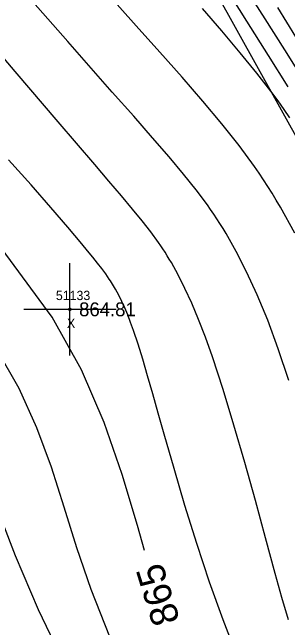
# Model space of a CAD drawing. Extents: x 1378535 to 1380697, y 997729 to 1000024.
# Drawn here: x 1380410.2 to 1380440, y 998055.6 to 998122.1 of the extents above; entities that cross this region are included whole.
import ezdxf

# ---------------------------------------------------------------- set-up
doc = ezdxf.new("R2010")
doc.units = 0
for name, color, linetype in [('RD_DTM_BkLn1', 7, 'Continuous'), ('RD_DTM_BkLn2', 7, 'Continuous'), ('RD_DTM_Major1', 7, 'Continuous'), ('RD_DTM_Major1_Lbl', 7, 'Continuous'), ('RD_DTM_Minor1', 7, 'Continuous'), ('RD_EX_Misc', 7, 'Continuous'), ('RD_EX_Misc_txCode', 7, 'Continuous'), ('RD_EX_Road', 7, 'Continuous'), ('RD_EX_TX_Misc_ELEV', 7, 'Continuous'), ('RD_SMD_Locator', 7, 'Continuous')]:
    doc.layers.add(name, color=color, linetype=linetype)

msp = doc.modelspace()

# ---------------------------------------------------------------- linework, layer by layer
at = {"layer": 'RD_DTM_BkLn1'}
msp.add_spline([(1380561.34, 997899.221), (1380543.703, 997960.783), (1380525.014, 998016.596), (1380501.317, 998075.31), (1380476.746, 998129.121), (1380448.822, 998181.196), (1380418.354, 998233.119), (1380383.215, 998285.146), (1380349.465, 998331.418), (1380310.818, 998378.028), (1380271.622, 998420.471), (1380231.531, 998459.847)], degree=3, dxfattribs=at)
at = {"layer": 'RD_DTM_BkLn2'}
msp.add_lwpolyline([(1380480.452, 998018.575), (1380470.738, 998051.908), (1380441.665, 998107.367), (1380408.382, 998167.019), (1380381.046, 998223.974), (1380363.519, 998261.183), (1380344.668, 998289.41), (1380336.681, 998307.849)], dxfattribs=at)
at = {"layer": 'RD_DTM_Major1'}
for points in [[(1380424.516, 998063.966), (1380423.75, 998066.642), (1380422.103, 998072.161), (1380420.148, 998077.785), (1380417.687, 998083.464), (1380414.525, 998089.149), (1380408.559, 998097.194), (1380401.071, 998105.165), (1380392.365, 998113.076), (1380382.747, 998120.943), (1380372.519, 998128.78), (1380361.987, 998136.601)], [(1380440.23, 998110.704), (1380439.651, 998111.573), (1380438.982, 998112.521), (1380438.208, 998113.563), (1380436.667, 998115.525), (1380434.867, 998117.717), (1380432.881, 998120.067), (1380430.783, 998122.504)]]:
    msp.add_lwpolyline(points, dxfattribs=at)
at = {"layer": 'RD_DTM_Minor1'}
for points in [[(1380440.126, 998082.325), (1380438.993, 998085.74), (1380437.851, 998088.816), (1380436.707, 998091.575), (1380435.57, 998094.042), (1380434.446, 998096.238), (1380433.343, 998098.188), (1380433.016, 998098.73), (1380432.688, 998099.256), (1380432.358, 998099.771), (1380432.021, 998100.278), (1380431.676, 998100.782), (1380431.319, 998101.288), (1380430.115, 998102.895), (1380428.744, 998104.605), (1380427.178, 998106.468), (1380425.388, 998108.534), (1380423.347, 998110.854), (1380421.029, 998113.477), (1380416.214, 998118.939), (1380410.811, 998125.087)], [(1380440.062, 998114.049), (1380437.942, 998117.431), (1380435.608, 998121.141), (1380433.208, 998124.956)], [(1380441.573, 998115.041), (1380439.696, 998118.044), (1380437.591, 998121.387), (1380435.351, 998124.927)], [(1380440.776, 998098.229), (1380439.227, 998101.026), (1380438.773, 998101.801), (1380438.32, 998102.55), (1380437.864, 998103.281), (1380437.4, 998103.999), (1380436.923, 998104.712), (1380436.429, 998105.426), (1380434.758, 998107.69), (1380432.884, 998110.043), (1380430.82, 998112.501), (1380428.581, 998115.078), (1380426.18, 998117.787), (1380423.629, 998120.642), (1380420.375, 998124.292)], [(1380440.915, 998119.446), (1380438.933, 998122.594)], [(1380420.757, 998054.634), (1380418.724, 998059.751), (1380417.201, 998064.224), (1380415.825, 998068.612), (1380414.431, 998072.934), (1380412.855, 998077.205), (1380410.933, 998081.443), (1380408.503, 998085.665), (1380403.951, 998091.683), (1380398.26, 998097.702), (1380391.656, 998103.723), (1380384.369, 998109.744), (1380376.626, 998115.767), (1380368.655, 998121.789)], [(1380440.086, 998056.459), (1380439.389, 998058.887), (1380438.669, 998061.479), (1380437.622, 998065.307), (1380436.516, 998069.34), (1380435.37, 998073.446), (1380434.202, 998077.493), (1380433.029, 998081.348), (1380431.87, 998084.881), (1380431.115, 998086.99), (1380430.371, 998088.914), (1380429.633, 998090.667), (1380428.898, 998092.264), (1380428.163, 998093.719), (1380427.422, 998095.048), (1380427.198, 998095.426), (1380426.972, 998095.796), (1380426.742, 998096.159), (1380426.508, 998096.519), (1380426.268, 998096.876), (1380426.02, 998097.234), (1380425.195, 998098.363), (1380424.267, 998099.55), (1380423.216, 998100.834), (1380422.022, 998102.251), (1380420.664, 998103.838), (1380419.124, 998105.634), (1380415.162, 998110.271), (1380410.526, 998115.7), (1380405.489, 998121.569)], [(1380416.038, 998051.318), (1380413.057, 998057.525), (1380410.546, 998063.374), (1380409.19, 998066.946), (1380407.993, 998070.282), (1380406.839, 998073.431), (1380405.608, 998076.441), (1380404.181, 998079.36), (1380402.441, 998082.237), (1380399.264, 998086.34), (1380395.355, 998090.453), (1380390.86, 998094.576), (1380385.925, 998098.706), (1380380.697, 998102.84), (1380375.322, 998106.977)], [(1380434.559, 998052.546), (1380433.023, 998056.456), (1380431.56, 998060.545), (1380430.18, 998064.704), (1380428.892, 998068.824), (1380427.709, 998072.796), (1380426.639, 998076.509), (1380425.996, 998078.777), (1380425.4, 998080.884), (1380424.843, 998082.83), (1380424.318, 998084.614), (1380423.817, 998086.236), (1380423.332, 998087.696), (1380423.016, 998088.576), (1380422.701, 998089.393), (1380422.382, 998090.153), (1380422.058, 998090.864), (1380421.724, 998091.533), (1380421.378, 998092.167), (1380421.27, 998092.353), (1380421.161, 998092.536), (1380421.05, 998092.718), (1380420.937, 998092.899), (1380420.821, 998093.079), (1380420.702, 998093.259), (1380420.314, 998093.822), (1380419.89, 998094.4), (1380419.426, 998095.002), (1380418.916, 998095.64), (1380418.355, 998096.324), (1380417.738, 998097.065), (1380416.198, 998098.885), (1380414.365, 998101.012), (1380412.23, 998103.441), (1380409.787, 998106.167)]]:
    msp.add_lwpolyline(points, dxfattribs=at)
at = {"layer": 'RD_EX_Misc'}
for p, q in [((1380416.435, 998085.001), (1380416.435, 998095.001)), ((1380411.435, 998090.001), (1380421.435, 998090.001))]:
    msp.add_line(p, q, dxfattribs=at)
at = {"layer": 'RD_EX_Road'}
for points in [[(1380571.276, 997900.848), (1380553.838, 997963.229), (1380535.074, 998018.791), (1380510.809, 998079.184), (1380486.363, 998133.158), (1380458.393, 998185.941), (1380428.109, 998238.221), (1380392.689, 998291.143), (1380357.52, 998337.623), (1380319.367, 998385.164), (1380279.255, 998428.684), (1380239.596, 998468.129), (1380183.367, 998518.832)], [(1380551.892, 997897.33), (1380534.244, 997958.196), (1380514.831, 998013.467), (1380491.083, 998070.746), (1380467.518, 998124.397), (1380439.882, 998176.529), (1380409.174, 998228.123), (1380375.886, 998278.447), (1380340.748, 998326.222), (1380303.332, 998371.138), (1380263.981, 998413.97), (1380224.662, 998452.644), (1380168.713, 998504.787)]]:
    msp.add_spline(points, degree=3, dxfattribs=at)
at = {"layer": 'RD_SMD_Locator'}
msp.add_circle((1380416.435, 998090.001), 0.15, dxfattribs=at)

# ---------------------------------------------------------------- texts
at = {"layer": 'RD_DTM_Major1_Lbl'}
msp.add_text('865', height=3, rotation=107.24389, dxfattribs=at).set_placement((1380428.377, 998056.396))
at = {"layer": 'RD_EX_Misc_txCode'}
for s, p in [('51133', (1380414.923, 998091.001)), ('X', (1380416.12, 998088.001))]:
    msp.add_text(s, height=1, dxfattribs=at).set_placement(p)
at = {"layer": 'RD_EX_TX_Misc_ELEV'}
msp.add_text('864.81', height=1.5, dxfattribs=at).set_placement((1380417.435, 998089.251))

doc.saveas('drawing.dxf')
